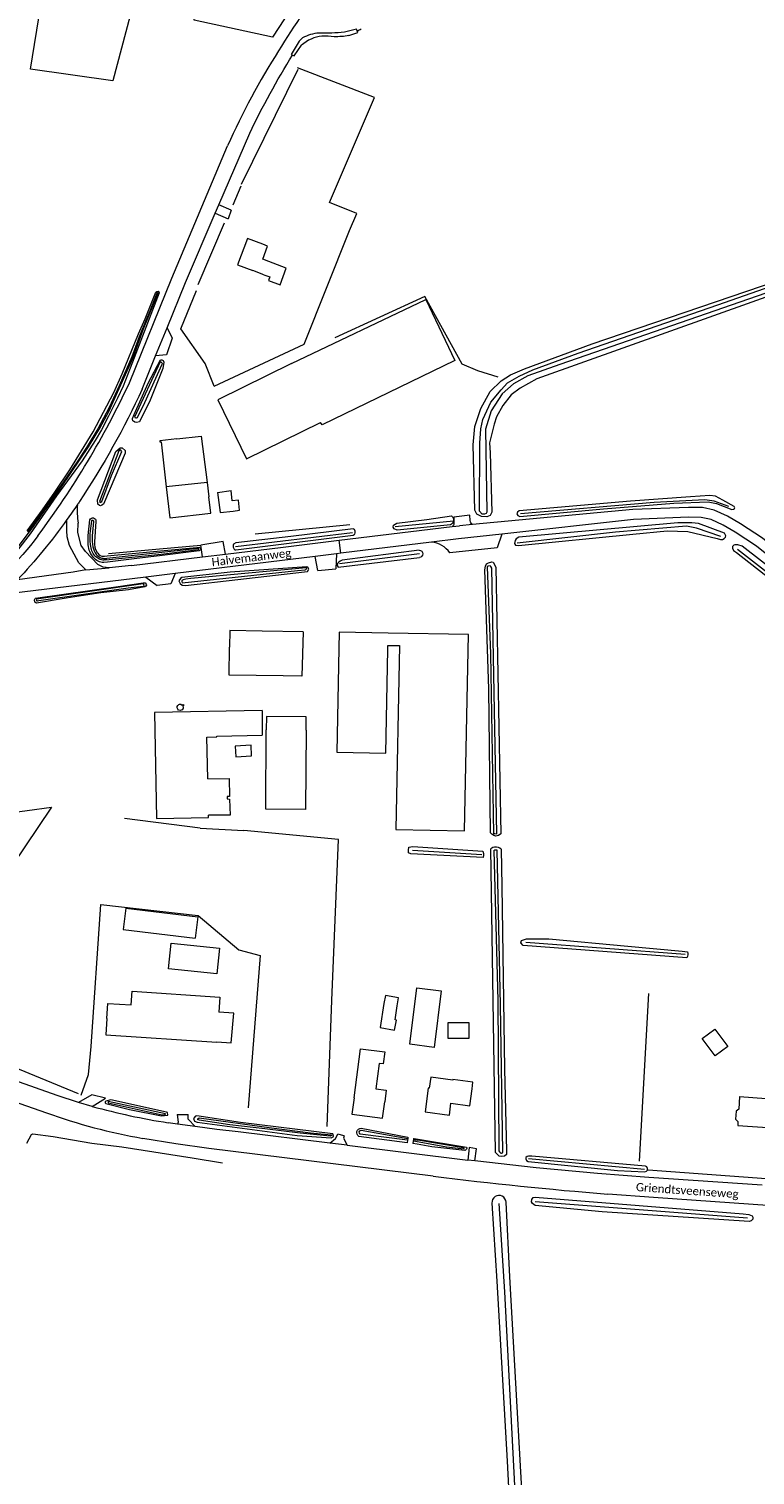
# Model space of a CAD drawing. Extents: x 177628 to 188968, y 384226 to 390673.
# Tile 323 of 393: x 185276 to 185496, y 385068 to 385507. Entities that reach past the tile are written whole.
import ezdxf

# ---------------------------------------------------------------- set-up
doc = ezdxf.new("R2010")
doc.units = 0
for name, color, linetype, lineweight in [('B01_D', 14, 'Continuous', 9), ('B01_F', 14, 'Continuous', 9), ('B01_T', 14, 'Continuous', 9), ('B02_D', 14, 'Continuous', 9), ('B02_F', 14, 'Continuous', 9), ('B02_T', 14, 'Continuous', 9), ('B03_F', 14, 'Continuous', 9), ('B04_F', 14, 'Continuous', 9), ('B07_D', 14, 'Continuous', 9), ('B11_S', 14, 'Continuous', 9), ('B14_F', 14, 'Continuous', 9), ('T02_F', 253, 'RASTER', 9), ('T03_F', 253, 'Continuous', 9), ('T04_F', 253, 'HAAG', 9), ('T04_T', 253, 'HAAG', 9), ('T05_F', 253, 'Continuous', 9), ('T07_F', 253, 'Continuous', 9), ('T09_F', 253, 'Continuous', 9), ('T09_T', 253, 'Continuous', 9), ('T22_F', 253, 'Continuous', 9), ('V00_F', 8, 'Continuous', 9), ('V00_T', 8, 'Continuous', 9), ('V06_F', 8, 'Continuous', 9), ('V06_T', 8, 'Continuous', 9), ('W01_F', 253, 'Continuous', 9), ('Z06', 7, 'Continuous', 9)]:
    doc.layers.add(name, color=color, linetype=linetype, lineweight=lineweight)
doc.styles.add('Legend', font='calibri.ttf')
doc.linetypes.add('HAAG', pattern='A,4,-1,[5,TOPOCAD.SHX,S=0.35,R=0,X=-0.35,Y=-0.35],-1', length=6)
doc.linetypes.add('RASTER', pattern='A,4,-1,[4,TOPOCAD.SHX,S=0.5,R=0,X=-0.5,Y=0],-1', length=6)

msp = doc.modelspace()

# ---------------------------------------------------------------- linework, layer by layer
at = {"layer": 'B01_D', "linetype": 'Continuous'}
for points in [[(185299.224, 385206.53), (185299.537, 385211.083), (185306.576, 385210.606), (185306.863, 385214.836), (185333.604, 385213.023), (185333.294, 385208.446)], [(185374.372, 385182.33), (185376.351, 385197.311), (185383.752, 385196.335), (185383.267, 385192.657), (185381.993, 385192.825), (185380.974, 385185.077), (185384.199, 385184.653), (185383.737, 385181.101)]]:
    msp.add_lwpolyline(points, dxfattribs=at)
at = {"layer": 'B01_F', "linetype": 'Continuous'}
for points in [[(185346.972, 385432.738), (185348.734, 385432.078), (185348.336, 385431.018), (185351.862, 385429.696), (185353.751, 385434.736), (185348.488, 385436.784)], [(185358.857, 385324.092), (185358.518, 385310.64)], [(185336.446, 385310.9), (185336.477, 385319.48)], [(185491.647, 385182.743), (185491.391, 385178.933)]]:
    msp.add_lwpolyline(points, dxfattribs=at)
at = {"layer": 'B01_T', "linetype": 'Continuous'}
for points in [[(185346.61, 385441.999), (185341.931, 385443.771), (185338.91, 385435.789), (185343.581, 385434.021)], [(185348.488, 385436.784), (185346.614, 385437.486), (185348.103, 385441.458), (185346.61, 385441.999)], [(185346.972, 385432.738), (185343.581, 385434.021)], [(185320.52, 385382.79), (185315.327, 385382.2), (185315.364, 385381.88), (185315.689, 385381.917), (185317.25, 385368.173)], [(185320.52, 385382.79), (185327.933, 385383.632), (185329.72, 385369.511)], [(185317.25, 385368.173), (185318.319, 385358.761), (185330.836, 385360.182), (185330.268, 385365.181)], [(185329.72, 385369.511), (185330.268, 385365.181)], [(185346.45, 385324.307), (185336.564, 385324.478), (185336.477, 385319.48)], [(185358.857, 385324.092), (185346.45, 385324.307)], [(185332.682, 385199.408), (185337.059, 385199.066), (185337.862, 385208.155)], [(185299.224, 385206.53), (185298.887, 385201.538), (185332.672, 385199.253), (185332.682, 385199.408)], [(185410.278, 385185.069), (185410.541, 385187.128), (185404.45, 385187.904), (185404.43, 385187.746), (185397.695, 385188.604), (185397.272, 385185.291), (185396.945, 385185.333), (185396, 385178.071)], [(185491.141, 385175.203), (185491.053, 385173.894), (185501.585, 385173.186), (185502.282, 385183.659), (185506.545, 385183.371), (185506.883, 385188.359)], [(185374.372, 385182.33), (185373.719, 385177.372), (185383.083, 385176.138), (185383.737, 385181.101)], [(185396, 385178.071), (185403.362, 385177.126), (185403.825, 385180.736), (185409.629, 385179.974), (185410.278, 385185.069)], [(185491.391, 385178.933), (185490.559, 385178.341), (185490.4, 385175.9), (185491.141, 385175.203)]]:
    msp.add_lwpolyline(points, dxfattribs=at)
at = {"layer": 'B02_D', "linetype": 'Continuous'}
for points in [[(185346.416, 385300.218), (185313.675, 385299.571), (185314.302, 385267.357), (185330.115, 385267.665), (185330.103, 385268.296)], [(185329.886, 385279.406), (185329.639, 385292.063), (185332.662, 385292.122), (185332.657, 385292.395)]]:
    msp.add_lwpolyline(points, dxfattribs=at)
at = {"layer": 'B02_F', "linetype": 'Continuous'}
for points in [[(185332.852, 385366.457), (185333.666, 385360.364), (185337.637, 385360.847)], [(185337.297, 385363.998), (185336.963, 385367.097)], [(185304.943, 385240.022), (185304.164, 385233.55), (185326.066, 385230.913)]]:
    msp.add_lwpolyline(points, dxfattribs=at)
at = {"layer": 'B02_T', "linetype": 'Continuous'}
for points in [[(185355.366, 385405.737), (185332.938, 385394.692)], [(185332.938, 385394.692), (185341.721, 385376.705), (185364.203, 385387.75)], [(185384.743, 385323.721), (185369.878, 385324.009), (185369.782, 385319.01)], [(185384.671, 385319.972), (185388.172, 385319.905), (185387.089, 385264.014), (185407.985, 385263.61), (185409.141, 385323.248), (185384.743, 385323.721)], [(185369.782, 385319.01), (185369.176, 385287.466), (185384.042, 385287.178), (185384.647, 385318.72)], [(185384.647, 385318.72), (185384.671, 385319.972)]]:
    msp.add_lwpolyline(points, dxfattribs=at)
at = {"layer": 'B03_F', "linetype": 'Continuous'}
msp.add_lwpolyline([(185321.852, 385300.263), (185321.468, 385300.192), (185321.037, 385300.318), (185320.757, 385300.593), (185320.593, 385300.976), (185320.605, 385301.392), (185320.759, 385301.696), (185321.079, 385301.951), (185321.332, 385302.081), (185321.529, 385302.096), (185321.714, 385302.059), (185322.145, 385301.799), (185322.439, 385301.973), (185322.597, 385301.679), (185322.336, 385301.519), (185322.404, 385301.169), (185322.382, 385300.823), (185322.326, 385300.643), (185322.142, 385300.419), (185321.852, 385300.263)], dxfattribs=at)
at = {"layer": 'B04_F', "linetype": 'Continuous'}
for points in [[(185390.619, 385169.453), (185390.513, 385168.679)], [(185390.699, 385170.036), (185390.619, 385169.453)], [(185390.745, 385170.37), (185390.699, 385170.036)], [(185392.361, 385169.225), (185392.227, 385168.45)], [(185392.448, 385169.734), (185392.361, 385169.225)], [(185392.499, 385170.027), (185392.448, 385169.734)]]:
    msp.add_lwpolyline(points, dxfattribs=at)
at = {"layer": 'B07_D', "linetype": 'Continuous'}
msp.add_lwpolyline([(185329.72, 385369.511), (185317.25, 385368.173)], dxfattribs=at)
at = {"layer": 'B11_S', "linetype": 'Continuous'}
for points in [[(185352.792, 385310.707), (185336.446, 385310.9)], [(185358.518, 385310.64), (185352.792, 385310.707)], [(185337.862, 385208.155), (185333.294, 385208.446)], [(185491.647, 385182.743), (185499.749, 385182.199), (185499.857, 385183.804), (185501.61, 385183.686), (185502.319, 385194.238), (185502.577, 385194.221), (185502.785, 385197.293), (185507.467, 385196.976)]]:
    msp.add_lwpolyline(points, dxfattribs=at)
at = {"layer": 'B14_F', "linetype": 'Continuous'}
for points in [[(185355.366, 385405.737), (185396.233, 385425.161), (185405.045, 385406.593), (185364.639, 385387.106), (185364.203, 385387.75)], [(185332.852, 385366.457), (185336.963, 385367.097)], [(185337.637, 385360.847), (185339.564, 385361.081), (185339.227, 385364.206), (185337.297, 385363.998)], [(185346.416, 385300.218), (185346.471, 385292.663)], [(185359.775, 385294.189), (185359.802, 385298.241), (185347.713, 385298.323), (185347.686, 385294.271)], [(185332.657, 385292.395), (185346.471, 385292.663)], [(185359.775, 385294.189), (185359.611, 385270.046), (185347.522, 385270.128), (185347.686, 385294.271)], [(185343.244, 385286.404), (185343.045, 385289.632), (185338.272, 385289.342), (185338.471, 385286.114), (185343.244, 385286.404)], [(185329.886, 385279.406), (185336.436, 385279.506), (185336.469, 385274.039), (185335.808, 385273.997), (185335.795, 385273.26), (185336.502, 385273.241), (185336.707, 385268.33), (185330.103, 385268.296)], [(185304.943, 385240.022), (185326.845, 385237.385), (185326.066, 385230.913)], [(185317.933, 385221.643), (185318.744, 385229.404), (185333.475, 385227.87), (185332.664, 385220.109), (185317.933, 385221.643)], [(185387.536, 385210.34), (185387.932, 385212.779), (185383.897, 385213.473), (185383.478, 385211.039)], [(185400.856, 385214.859), (185398.725, 385197.715), (185391.311, 385198.637), (185393.442, 385215.78), (185400.856, 385214.859)], [(185383.478, 385211.039), (185382.315, 385203.71), (185386.711, 385202.938), (185387.279, 385205.965), (185386.839, 385206.046), (185387.536, 385210.34)], [(185402.973, 385200.365), (185402.969, 385205.282), (185409.281, 385205.288), (185409.285, 385200.371), (185402.973, 385200.365)], [(185480.27, 385200.356), (185484.109, 385203.21), (185488.004, 385197.97), (185484.165, 385195.116), (185480.27, 385200.356)]]:
    msp.add_lwpolyline(points, dxfattribs=at)
at = {"layer": 'T02_F', "linetype": 'RASTER'}
for points in [[(185311.933, 385521.049), (185308.963, 385521.593), (185301.025, 385491.752), (185275.961, 385495.212), (185282.927, 385537.871), (185286.631, 385563.489)], [(185363.799, 385526.817), (185349.537, 385504.961), (185325.737, 385510.154), (185326.972, 385517.811)], [(185331.869, 385398.826), (185359.196, 385411.604), (185372.954, 385446.179), (185375.191, 385451.386), (185366.901, 385454.679), (185380.591, 385486.634), (185357.154, 385495.68)], [(185357.333, 385495.136), (185340.012, 385460.158)], [(185339.996, 385459.624), (185337.548, 385453.877)], [(185326.987, 385429.727), (185334.969, 385448.533)], [(185418.2, 385401.555), (185411.977, 385403.542), (185407.304, 385405.512), (185395.955, 385426.105), (185368.574, 385413.53)], [(185327.535, 385264.38), (185340.9, 385263.625)], [(185291.432, 385183.139), (185293.619, 385189.464), (185294.469, 385197.946), (185297.395, 385241.171), (185327.018, 385237.851), (185339.359, 385227.337), (185345.878, 385225.654), (185342.205, 385179.351)], [(185239.487, 385204.698), (185290.502, 385183.636)]]:
    msp.add_lwpolyline(points, dxfattribs=at)
at = {"layer": 'T03_F', "linetype": 'Continuous'}
msp.add_lwpolyline([(185274.892, 385168.55), (185276.301, 385171.166), (185276.683, 385171.385), (185282.879, 385170.565), (185294.642, 385168.586), (185303.712, 385167.471), (185325.127, 385164.098), (185334.394, 385162.604)], dxfattribs=at)
at = {"layer": 'T04_F', "linetype": 'HAAG'}
for points in [[(185316.225, 385404.256), (185312.357, 385394.527), (185309.126, 385388.015)], [(185299.746, 385347.928), (185315.224, 385349.35), (185327.804, 385350.437)], [(185267.526, 385268.748), (185282.324, 385270.817), (185250.234, 385223.151), (185247.106, 385224.733)], [(185327.535, 385264.38), (185304.588, 385267.306)], [(185366.179, 385173.652), (185367.6, 385211.945), (185369.657, 385260.931), (185340.9, 385263.625)], [(185463.946, 385214.111), (185461.101, 385163.051)]]:
    msp.add_lwpolyline(points, dxfattribs=at)
at = {"layer": 'T04_T', "linetype": 'HAAG'}
msp.add_lwpolyline([(185463.828, 385160.472), (185499.727, 385157.82)], dxfattribs=at)
at = {"layer": 'T05_F', "linetype": 'Continuous'}
for points in [[(185331.869, 385398.826), (185329.105, 385405.746), (185321.725, 385416.224), (185326.429, 385427.899)], [(185373.078, 385356.631), (185344.303, 385353.809)]]:
    msp.add_lwpolyline(points, dxfattribs=at)
at = {"layer": 'T07_F', "linetype": 'Continuous'}
for points in [[(185488.348, 385362.204), (185483.877, 385363.867), (185481.061, 385364.301), (185465.697, 385363.49), (185424.96, 385360.046)], [(185404.59, 385357.804), (185386.927, 385356.049)], [(185338.279, 385350.034), (185373.887, 385354.357)], [(185485.975, 385353.122), (185478.509, 385355.677), (185475.516, 385356.296), (185453.858, 385354.374), (185423.986, 385351.113)], [(185595.395, 385300.828), (185587.195, 385302.991), (185572.194, 385307.399), (185558.264, 385311.048), (185542.456, 385316.135), (185531.982, 385319.856), (185524.632, 385323.749), (185520.536, 385326.33), (185515.667, 385329.94), (185490.985, 385349.143)], [(185394.26, 385347.845), (185369.927, 385344.745)], [(185392.134, 385257.665), (185413.284, 385256.338)], [(185426.573, 385229.699), (185475.037, 385226.072)], [(185462.726, 385160.553), (185427.47, 385163.76)], [(185429.493, 385150.807), (185493.992, 385145.827)], [(185417.063, 384858.893), (185422.298, 384892.217), (185426.649, 384918.407), (185429.112, 384935.484), (185429.687, 384943.201), (185429.276, 384958.719), (185428.783, 384969.31), (185425.827, 385013.481), (185423.282, 385064.466), (185420.244, 385123.332), (185418.519, 385150.261)]]:
    msp.add_lwpolyline(points, dxfattribs=at)
at = {"layer": 'T09_F', "linetype": 'Continuous'}
for points in [[(185509.859, 385429.54), (185429.971, 385401.063), (185424.893, 385398.207), (185422.173, 385396.179), (185419.654, 385392.967), (185417.654, 385389.457), (185417.004, 385387.316), (185415.6, 385381.613), (185415.826, 385378.504), (185416.258, 385360.503), (185415.804, 385359.471), (185414.795, 385359.076), (185413.093, 385359.171), (185411.771, 385359.9), (185411.144, 385361.072), (185410.603, 385381.025), (185411.076, 385386.589), (185412.911, 385392.019), (185415.745, 385397.194), (185419.168, 385400.459), (185421.978, 385402.319), (185426.263, 385404.107), (185446.761, 385411.686), (185507.797, 385432.458)], [(185274.925, 385354.786), (185279.63, 385361.251), (185283.421, 385366.636), (185287.942, 385373.365), (185295.039, 385384.979), (185301.346, 385396.945), (185303.912, 385402.586), (185308.832, 385414.769), (185310.837, 385419.282), (185314.123, 385427.425), (185314.443, 385427.664), (185314.797, 385427.692), (185315.136, 385427.234), (185307.011, 385406.159)], [(185307.011, 385406.159), (185304.117, 385398.85), (185302.422, 385395.222), (185299.75, 385389.727), (185297.528, 385385.536), (185295.643, 385382.256), (185291.739, 385376.12), (185283.925, 385365.434), (185275.897, 385353.907), (185272.023, 385348.953)], [(185309.126, 385388.015), (185308.241, 385387.813), (185307.746, 385387.877), (185307.292, 385388.139), (185307.146, 385388.316), (185306.963, 385388.712), (185306.979, 385389.026), (185307.485, 385390.231), (185311.735, 385399.787), (185315.485, 385406.836), (185315.965, 385406.872), (185316.324, 385406.664), (185316.582, 385406.137), (185316.225, 385404.256)], [(185298.165, 385362.985), (185297.697, 385362.586), (185297.316, 385362.454), (185296.95, 385362.484), (185296.479, 385362.889), (185296.376, 385364.245), (185301.971, 385378.97), (185303.204, 385380.047), (185303.897, 385380.053), (185304.756, 385379.239), (185304.79, 385378.497), (185298.483, 385363.646), (185298.165, 385362.985)], [(185471.669, 385363.232), (185482.025, 385363.598), (185484.587, 385363.101), (185489.281, 385361.302), (185489.732, 385361.399), (185490.122, 385361.608), (185490.2, 385361.865), (185489.936, 385362.226), (185486.512, 385364.201), (185484.299, 385365.387), (185482.537, 385365.594), (185476.743, 385365.154), (185458.482, 385363.866), (185424.605, 385360.908), (185424.076, 385360.554), (185423.92, 385360.04), (185424.189, 385359.538), (185424.792, 385359.214), (185450.277, 385361.491), (185471.669, 385363.232)], [(185293.554, 385353.36), (185294.054, 385358.222)], [(185295.855, 385357.703), (185295.452, 385351.451)], [(185403.734, 385356.678), (185387.539, 385355.029), (185386.579, 385355.397), (185386.286, 385355.945), (185386.362, 385356.573), (185387.434, 385357.204), (185396.488, 385358.284)], [(185396.488, 385358.284), (185403.982, 385359.409)], [(185459.18, 385353.774), (185469.606, 385354.818), (185475.876, 385354.607), (185484.768, 385352.538), (185485.776, 385352.232), (185486.443, 385352.226), (185486.985, 385352.455), (185487.354, 385352.894), (185487.438, 385353.301), (185487.059, 385354.124), (185479.096, 385357.052), (185477.089, 385357.307), (185472.852, 385357.216), (185424.481, 385352.857), (185423.682, 385352.43), (185423.41, 385351.923), (185423.198, 385350.964), (185423.474, 385350.448), (185424.382, 385350.33), (185459.18, 385353.774)], [(185355.154, 385353.118), (185338.43, 385351.209), (185337.71, 385350.787), (185337.595, 385350.447), (185337.662, 385349.834), (185337.913, 385349.227), (185338.159, 385349.043), (185338.416, 385349.013), (185374.065, 385353.47), (185374.44, 385353.67), (185374.64, 385353.851), (185374.738, 385354.256), (185374.733, 385354.717), (185374.471, 385355.207), (185374.136, 385355.418), (185355.154, 385353.118)], [(185299.323, 385347.261), (185316.637, 385348.822), (185326.584, 385349.792), (185327.476, 385349.814), (185327.629, 385349.564), (185327.681, 385349.246), (185327.611, 385349.064), (185327.306, 385348.78), (185316.044, 385347.295)], [(185394.218, 385348.942), (185370.753, 385345.921), (185370.205, 385345.628), (185369.772, 385345.338), (185369.322, 385344.862), (185369.197, 385344.326), (185369.536, 385343.802), (185394.302, 385346.728)], [(185597.272, 385300.811), (185597.09, 385301.378), (185596.864, 385301.8), (185596.332, 385302.119), (185595.016, 385302.322), (185592.652, 385302.567), (185555.116, 385313.172), (185533.165, 385320.817), (185526.828, 385323.527), (185492.43, 385350.174), (185491.133, 385350.568), (185490.228, 385350.567), (185489.874, 385350.438), (185489.455, 385350.093), (185489.493, 385349.57), (185489.822, 385348.841), (185490.696, 385348.222), (185501.45, 385339.844), (185517.756, 385326.949)], [(185299.373, 385345.276), (185298.262, 385345.164)], [(185298.53, 385347.086), (185299.323, 385347.261)], [(185316.044, 385347.295), (185307.517, 385346.334), (185299.373, 385345.276)], [(185415.887, 385262.953), (185415.331, 385306.786), (185414.187, 385342.996), (185414.321, 385344.066), (185414.649, 385344.77), (185415.243, 385345.087), (185416.324, 385345.372), (185416.65, 385345.311), (185417.48, 385343.758), (185419.019, 385262.701)], [(185359.266, 385342.316), (185360.239, 385342.461), (185360.641, 385343.182), (185360.469, 385343.54), (185359.976, 385343.867), (185336.745, 385342.221), (185322.042, 385340.624), (185321.578, 385340.314), (185321.136, 385339.603), (185321.465, 385338.802), (185322.1, 385338.284), (185323.164, 385338.231), (185339.004, 385340.067), (185359.266, 385342.316)], [(185286.851, 385334.323), (185278.397, 385332.892), (185277.807, 385332.858), (185277.299, 385333.176), (185277.176, 385333.693), (185277.194, 385333.813), (185277.414, 385334.265), (185277.545, 385334.34), (185302.65, 385337.899), (185310.207, 385339.033), (185310.86, 385338.994), (185311.156, 385338.554), (185311.257, 385338.264), (185311.096, 385337.976), (185310.769, 385337.788), (185305.811, 385336.904), (185297.329, 385335.979), (185286.851, 385334.323)], [(185419.019, 385262.701), (185418.347, 385262.154), (185417.94, 385262.013), (185417.456, 385261.938), (185416.864, 385262.116), (185416.305, 385262.569), (185415.887, 385262.953)], [(185413.619, 385255.478), (185391.678, 385256.561), (185390.934, 385256.835), (185390.938, 385257.647), (185391.032, 385258.618), (185392.275, 385258.839), (185413.514, 385257.353), (185413.76, 385256.697), (185413.758, 385256.2), (185413.619, 385255.478)], [(185419.108, 385258.005), (185418.736, 385258.292), (185418.308, 385258.547), (185417.672, 385258.626), (185417.111, 385258.628), (185416.584, 385258.51), (185415.954, 385258.105)], [(185419.108, 385258.005), (185419.321, 385246.785), (185420.111, 385191.123), (185420.786, 385166.231), (185420.747, 385165.095), (185420.181, 385164.616), (185419.374, 385164.478), (185418.56, 385164.572), (185417.392, 385165.768), (185415.954, 385258.105)], [(185475.612, 385224.892), (185425.771, 385228.723), (185425.091, 385229.551), (185425.356, 385230.169), (185426.845, 385230.726), (185433.61, 385230.768), (185457.682, 385228.508), (185474.167, 385226.988)], [(185474.167, 385226.988), (185475.759, 385226.792), (185475.852, 385226.264), (185475.843, 385225.924), (185475.808, 385225.357), (185475.612, 385224.892)], [(185315.79, 385176.849), (185317.79, 385177.046), (185317.661, 385177.86), (185317.309, 385177.995), (185300.43, 385181.71), (185298.867, 385181.342), (185298.692, 385181.094), (185298.738, 385180.866), (185298.893, 385180.596), (185306.05, 385178.764), (185315.79, 385176.849)], [(185357.09, 385170.894), (185367.453, 385170.14), (185368.009, 385170.459), (185368.168, 385170.698), (185368.008, 385171.198), (185367.896, 385171.429), (185339.801, 385174.881), (185326.54, 385176.93), (185326.165, 385176.736), (185325.573, 385176.037), (185325.844, 385175.306), (185326.62, 385174.948), (185357.09, 385170.894)], [(185376.518, 385173.154), (185390.745, 385170.37)], [(185390.513, 385168.679), (185375.837, 385170.639)], [(185393.586, 385168.268), (185392.227, 385168.45)], [(185392.499, 385170.027), (185392.658, 385169.996)], [(185392.658, 385169.996), (185408.614, 385167.337), (185408.719, 385167.08), (185408.556, 385166.775), (185408.286, 385166.473), (185408.031, 385166.327), (185398.006, 385167.486)], [(185398.006, 385167.486), (185393.586, 385168.268)], [(185454.451, 385160.285), (185462.84, 385159.854), (185463.325, 385160.057), (185463.631, 385160.387), (185463.639, 385160.892), (185463.444, 385161.326), (185463.028, 385161.549), (185428.412, 385164.634), (185427.416, 385164.659), (185427.018, 385164.501), (185426.639, 385164.169), (185426.636, 385163.759), (185426.861, 385163.268), (185427.337, 385163.003), (185454.451, 385160.285)], [(185449.855, 385147.707), (185429.418, 385149.653), (185428.615, 385150.222), (185428.298, 385150.744), (185428.445, 385151.476), (185428.855, 385152.002), (185429.488, 385152.11), (185492.761, 385147.051), (185494.433, 385146.869), (185495.444, 385146.487), (185495.668, 385146.069), (185495.654, 385145.447), (185495.136, 385144.978), (185494.537, 385144.735), (185449.855, 385147.707)], [(185417.85, 385126.56), (185420.943, 385071.88), (185423.76, 385016.484), (185427.515, 384960.725), (185427.356, 384938.713), (185422.259, 384902.5), (185418.239, 384876.6), (185415.612, 384858.202)], [(185418.348, 384859.505), (185427.519, 384911.952), (185431.245, 384937.468), (185431.527, 384942.435), (185431.368, 384952.81), (185429.08, 384991.951), (185426.899, 385036.216), (185421.73, 385127.87)]]:
    msp.add_lwpolyline(points, dxfattribs=at)
at = {"layer": 'T09_F', "linetype": 'Continuous', "extrusion": (0, 0, -1)}
for centre, radius, start, end in [((-185294.926, 385357.864), 0.943, 22.29384, 189.85729), ((-185403.007, 385358.119), 1.614, 191.25169, 243.23346), ((-185403.007, 385358.122), 1.615, 127.15116, 191.35384), ((-185310.011, 385352.059), 16.509, 354.78571, 4.51881), ((-185299.079, 385350.604), 5.508, 315.39866, 359.52777), ((-185394.178, 385347.832), 1.111, 92.06956, 263.58488), ((-185298.279, 385349.049), 3.885, 270.25066, 323.48309), ((-185376.589, 385171.785), 1.371, 303.257, 87.04494)]:
    msp.add_arc(centre, radius, start, end, dxfattribs=at)
at = {"layer": 'T09_F', "linetype": 'Continuous'}
for centre, radius, start, end in [((185300.24, 385350.89), 4.82, 173.31957, 211.25814), ((185298.606, 385349.958), 2.941, 212.24994, 251.51701), ((185298.312, 385349.298), 2.223, 253.30895, 275.61458)]:
    msp.add_arc(centre, radius, start, end, dxfattribs=at)
at = {"layer": 'T09_T', "linetype": 'Continuous'}
for points in [[(185421.73, 385127.87), (185420.617, 385150.603)], [(185416.313, 385150.36), (185417.85, 385126.56)]]:
    msp.add_lwpolyline(points, dxfattribs=at)
msp.add_arc((185418.464, 385150.497), 2.155, 2.8208, 183.64208, dxfattribs=at)
at = {"layer": 'T22_F', "linetype": 'Continuous'}
for points in [[(185337.036, 385452.338), (185336.129, 385449.737)], [(185334.56, 385351.624), (185327.804, 385350.437)], [(185363.41, 385342.733), (185368.835, 385343.29)], [(185318.619, 385338.665), (185314.501, 385338.241)], [(185298.771, 385182.246), (185294.663, 385183.245)], [(185320.619, 385177.267), (185323.915, 385177.336)], [(185371.391, 385170.821), (185369.409, 385171.255)], [(185411.58, 385166.843), (185409.382, 385167.209)]]:
    msp.add_lwpolyline(points, dxfattribs=at)
at = {"layer": 'V00_F', "linetype": 'Continuous'}
for points in [[(185375.33, 385506.925), (185375.173, 385507.411), (185371.433, 385506.508)], [(185372.814, 385505.464), (185375.489, 385506.416), (185375.33, 385506.925)], [(185358.729, 385504.766), (185358.467, 385504.601), (185357.682, 385503.738), (185355.234, 385499.738), (185355.67, 385499.531)], [(185355.67, 385499.531), (185356.165, 385499.296), (185358.433, 385502.556)], [(185332.151, 385451.415), (185336.129, 385449.737)], [(185337.036, 385452.338), (185333.274, 385454.021)], [(185317.508, 385416.589), (185319.066, 385413.481), (185317.346, 385408.355), (185314.041, 385408.017)], [(185409.737, 385357.974), (185409.565, 385359.624), (185404.723, 385359.002), (185404.738, 385357.031)], [(185419.305, 385353.861), (185417.895, 385349.673), (185403.473, 385348.127)], [(185306.699, 385344.315), (185299.863, 385343.594)], [(185363.41, 385342.733), (185362.542, 385347.06)], [(185369.045, 385347.857), (185368.835, 385343.29)], [(185311.062, 385340.75), (185314.501, 385338.241)], [(185319.942, 385341.838), (185318.619, 385338.665)], [(185294.663, 385183.245), (185290.575, 385180.965)], [(185294.782, 385179.75), (185298.771, 385182.246)], [(185320.619, 385177.267), (185320.923, 385174.936), (185320.704, 385174.36)], [(185326.039, 385173.603), (185323.963, 385175.898), (185323.915, 385177.336)], [(185366.996, 385168.595), (185368.756, 385169.985), (185369.409, 385171.255)], [(185371.391, 385170.821), (185371.19, 385170.05), (185372.249, 385167.95)], [(185409.382, 385167.209), (185408.967, 385163.441)], [(185411.161, 385163.174), (185411.58, 385166.843)]]:
    msp.add_lwpolyline(points, dxfattribs=at)
for centre, radius, start, end in [((185365.921, 385494.193), 11.226, 96.64593, 131.83958), ((185364.386, 385494.687), 11.558, 93.18792, 119.30265), ((185363.957, 385467.115), 38.234, 83.35591, 89.0038), ((185397.328, 385344.062), 7.368, 33.48606, 85.02509)]:
    msp.add_arc(centre, radius, start, end, dxfattribs=at)
at = {"layer": 'V00_F', "linetype": 'Continuous', "extrusion": (0, 0, -1)}
for centre, radius, start, end in [((-185365.797, 385555.391), 49.207, 263.42263, 272.39194), ((-185368.313, 385532.503), 27.411, 260.54874, 269.85766), ((-185411.171, 385357.943), 1.434, 303.18012, 1.22226), ((-185403.555, 385357.092), 1.185, 182.96941, 236.54697)]:
    msp.add_arc(centre, radius, start, end, dxfattribs=at)
at = {"layer": 'V00_T', "linetype": 'Continuous'}
for points in [[(185306.063, 385399.886), (185319.009, 385431.676), (185335.926, 385471.966)], [(185333.274, 385454.021), (185342.66, 385475.799)], [(185317.508, 385416.589), (185323.086, 385430.38), (185332.151, 385451.415)], [(185332.151, 385451.415), (185333.274, 385454.021)], [(185314.041, 385408.017), (185317.508, 385416.589)], [(185309.952, 385397.907), (185314.041, 385408.017)], [(185335.337, 385347.777), (185352.86, 385349.896)], [(185352.86, 385349.896), (185369.846, 385351.95)], [(185370.329, 385348.014), (185369.846, 385351.95)], [(185306.699, 385344.315), (185328.295, 385346.926)], [(185362.542, 385347.06), (185319.942, 385341.838)], [(185328.295, 385346.926), (185335.337, 385347.777)], [(185369.045, 385347.857), (185362.542, 385347.06)], [(185370.329, 385348.014), (185369.045, 385347.857)], [(185311.062, 385340.75), (185270.15, 385335.735)], [(185292.789, 385342.953), (185288.96, 385342.28), (185272.014, 385339.921)], [(185292.789, 385342.953), (185299.863, 385343.594)], [(185319.942, 385341.838), (185311.062, 385340.75)], [(185290.575, 385180.965), (185284.084, 385183.034), (185270.889, 385187.701)], [(185268.694, 385182.015), (185280.84, 385177.766)], [(185294.782, 385179.75), (185290.575, 385180.965)], [(185320.704, 385174.36), (185317.862, 385174.79)], [(185326.039, 385173.603), (185320.704, 385174.36)], [(185366.996, 385168.595), (185339.18, 385172.011), (185332.604, 385172.76), (185326.039, 385173.603)], [(185330.188, 385166.932), (185320.15, 385168.342), (185310.15, 385170.004)], [(185372.249, 385167.95), (185366.996, 385168.595)], [(185398.419, 385158.499), (185330.188, 385166.932)], [(185372.249, 385167.95), (185408.967, 385163.441)], [(185411.161, 385163.174), (185408.967, 385163.441)], [(185448.378, 385159.359), (185429.753, 385161.101), (185411.161, 385163.174)], [(185498.546, 385155.752), (185463.991, 385158.156), (185456.182, 385158.728), (185448.378, 385159.359)], [(185541.949, 385146.692), (185465.491, 385152.021), (185451.54, 385153.072)]]:
    msp.add_lwpolyline(points, dxfattribs=at)
for centre, radius, start, end in [((185639.71, 385323.208), 338.602, 143.73365, 148.3581), ((185368.346, 385523.84), 18.301, 292.43614, 296.74794), ((185537.367, 385382.322), 220.487, 147.484, 156.01014), ((185066.048, 385511.763), 264.808, 323.23438, 335.00851), ((185341.954, 385349.318), 182.112, 250.39199, 259.94237), ((185348.493, 385373.501), 201.058, 254.50576, 261.23692), ((185553.443, 386413.221), 1264.263, 262.956666, 265.376795)]:
    msp.add_arc(centre, radius, start, end, dxfattribs=at)
at = {"layer": 'V00_T', "linetype": 'Continuous', "extrusion": (0, 0, -1)}
for centre, radius, start, end in [((-185568.654, 385367.34), 250.672, 25.63726, 31.82628), ((-185075.969, 385506.165), 257.814, 204.82884, 213.52383), ((-185142.517, 385461.974), 177.929, 213.8736, 215.66038), ((-185143.146, 385461.625), 177.212, 213.51396, 213.89327), ((-185140.645, 385463.304), 180.225, 215.65703, 223.20455), ((-185212.428, 385401.74), 81.694, 216.39811, 236.56258)]:
    msp.add_arc(centre, radius, start, end, dxfattribs=at)
at = {"layer": 'V06_F', "linetype": 'Continuous'}
for points in [[(185614.79, 385315.02), (185608.896, 385312.667), (185605.375, 385311.372), (185601.352, 385310.55), (185597.096, 385310.079), (185591.036, 385310.446), (185585.234, 385311.252), (185573.256, 385314.135), (185537.001, 385325.174), (185532.876, 385326.88), (185527.417, 385329.912), (185521.198, 385334.212), (185514.544, 385339.752), (185498.575, 385352.547), (185491.862, 385357.003), (185487.985, 385359.256), (185483.928, 385361.136), (185480.323, 385361.876), (185476.046, 385361.966), (185459.117, 385361.287), (185410.386, 385356.743)], [(185292.789, 385342.953), (185290.71, 385345.135), (185287.872, 385350.386), (185287.163, 385353.027), (185287.006, 385354.896), (185287.082, 385358.245)], [(185616.22, 385312.98), (185611.499, 385310.625), (185610, 385309.877), (185606.197, 385308.478), (185601.818, 385307.584), (185597.172, 385307.069), (185590.738, 385307.458), (185584.676, 385308.3), (185572.468, 385311.239), (185535.989, 385322.346), (185531.57, 385324.174), (185525.831, 385327.36), (185519.382, 385331.82), (185512.646, 385337.428), (185496.803, 385350.121), (185490.278, 385354.455), (185486.597, 385356.592), (185482.984, 385358.268), (185479.987, 385358.882), (185476.074, 385358.964), (185459.337, 385358.293), (185419.305, 385353.861)], [(185299.863, 385343.594), (185298.045, 385343.727), (185296.421, 385344.624), (185292.693, 385348.581), (185291.371, 385350.392), (185290.334, 385354.325), (185290.521, 385357.126)], [(185419.305, 385353.861), (185406.15, 385352.405)], [(185410.386, 385356.743), (185406.495, 385356.38)], [(185328.295, 385346.926), (185327.804, 385350.437)], [(185335.337, 385347.777), (185334.56, 385351.624)]]:
    msp.add_lwpolyline(points, dxfattribs=at)
at = {"layer": 'V06_T', "linetype": 'Continuous'}
for points in [[(185369.846, 385351.95), (185404.208, 385356.104)], [(185404.208, 385356.104), (185406.495, 385356.38)], [(185397.967, 385351.402), (185370.329, 385348.014)], [(185406.15, 385352.405), (185397.967, 385351.402)]]:
    msp.add_lwpolyline(points, dxfattribs=at)
msp.add_arc((185312.005, 385361.012), 21.833, 175.29422, 190.25239, dxfattribs=at)
at = {"layer": 'W01_F', "linetype": 'Continuous'}
for points in [[(185502.248, 385428.039), (185436.916, 385405.382), (185427.221, 385401.951), (185422.832, 385399.546), (185419.415, 385396.453), (185416.125, 385391.314), (185414.369, 385385.789), (185414.768, 385360.531), (185414.565, 385360.121), (185414.095, 385359.87), (185413.381, 385359.85), (185412.57, 385360.805), (185412.675, 385381.504), (185412.963, 385385.822), (185413.528, 385388.719), (185415.957, 385394.001), (185419.142, 385397.755), (185421.038, 385399.855), (185424.564, 385401.892), (185428.741, 385403.779), (185442.537, 385408.868), (185485.007, 385423.595), (185513.057, 385433.453)], [(185306.38, 385405.721), (185307.319, 385407.881), (185310.383, 385416.278), (185314.715, 385426.981), (185314.71, 385427.141), (185314.65, 385427.227), (185314.563, 385427.264), (185314.452, 385427.211), (185314.377, 385427.114), (185312.437, 385422.148), (185309.066, 385413.868), (185306.782, 385407.715), (185302.994, 385398.968), (185299.935, 385392.326), (185296.456, 385385.868), (185293.56, 385380.953), (185290.769, 385376.729), (185286.72, 385370.77), (185282.87, 385365.242), (185279.098, 385359.901), (185275.045, 385354.386)], [(185271.935, 385349.599), (185276.59, 385355.697), (185285.416, 385368.205), (185293.668, 385380.329), (185297.021, 385386.04), (185299.889, 385391.287), (185302.474, 385396.971), (185306.38, 385405.721)], [(185310.616, 385393.768), (185308.391, 385389.183), (185308.152, 385389.068), (185307.946, 385389.124), (185307.744, 385389.552), (185315.533, 385406.298), (185315.981, 385405.858), (185315.923, 385405.389), (185310.616, 385393.768)], [(185300.613, 385371.66), (185303.721, 385378.994), (185303.366, 385379.422), (185302.856, 385379.173), (185296.939, 385363.718), (185297.183, 385363.445), (185297.684, 385363.71), (185300.613, 385371.66)], [(185294.393, 385356.36), (185294.591, 385357.805)], [(185295.122, 385357.691), (185294.737, 385353.267)], [(185315.773, 385347.749), (185327.026, 385349.099), (185327.224, 385349.266), (185327.118, 385349.413), (185299.16, 385346.406)], [(185298.255, 385346.432), (185299.16, 385346.406)], [(185298.852, 385345.957), (185315.773, 385347.749)], [(185417.791, 385262.665), (185417.348, 385283.933), (185416.237, 385343.518), (185416.006, 385343.949), (185415.738, 385344.139), (185415.149, 385344.101), (185414.893, 385343.853), (185415.915, 385317.444), (185416.801, 385262.7)], [(185357.188, 385342.713), (185359.484, 385342.942), (185359.768, 385343.072), (185360.001, 385343.369), (185359.855, 385343.623), (185324.771, 385340.327), (185323.178, 385340.143), (185322.369, 385339.94), (185322.058, 385339.685), (185321.993, 385339.419), (185322.115, 385339.054), (185357.188, 385342.713)], [(185305.694, 385337.49), (185310.349, 385338.026), (185310.508, 385338.205), (185310.414, 385338.521), (185310.332, 385338.626), (185310.226, 385338.696), (185277.818, 385334.018), (185277.733, 385333.861), (185277.921, 385333.533), (185278.116, 385333.536), (185278.49, 385333.642), (185305.694, 385337.49)], [(185417.791, 385262.665), (185417.516, 385262.59), (185417.187, 385262.624), (185416.801, 385262.7)], [(185416.901, 385257.558), (185417.207, 385257.755), (185417.467, 385257.809), (185417.712, 385257.781), (185417.895, 385257.706)], [(185416.901, 385257.558), (185418.073, 385211.995), (185418.373, 385166.844), (185418.412, 385166.216), (185418.567, 385165.891), (185418.979, 385165.536), (185419.258, 385165.5), (185419.518, 385165.638), (185419.669, 385165.979), (185418.877, 385210.594), (185417.895, 385257.706)], [(185316.033, 385177.199), (185316.487, 385177.143), (185317.037, 385177.438), (185317.026, 385177.494), (185299.606, 385181.195), (185299.604, 385180.792), (185316.033, 385177.199)], [(185336.578, 385174.129), (185327.277, 385175.535), (185326.909, 385175.662), (185326.852, 385175.946), (185327.258, 385176.305), (185349.23, 385173.251), (185361.174, 385171.693), (185367.541, 385171.055), (185367.568, 385170.86), (185367.112, 385170.661), (185358.033, 385171.645), (185347.237, 385172.932), (185336.578, 385174.129)], [(185390.619, 385169.453), (185376.245, 385171.334)], [(185376.518, 385172.49), (185390.699, 385170.036)], [(185393.069, 385169.132), (185392.361, 385169.225)], [(185392.448, 385169.734), (185393.787, 385169.502)], [(185393.069, 385169.132), (185402.502, 385167.422)], [(185402.502, 385167.422), (185407.823, 385166.84), (185407.85, 385166.94), (185407.608, 385167.139), (185393.787, 385169.502)]]:
    msp.add_lwpolyline(points, dxfattribs=at)
at = {"layer": 'W01_F', "linetype": 'Continuous', "extrusion": (0, 0, -1)}
for centre, radius, start, end in [((-185294.869, 385357.805), 0.278, 359.96251, 204.27121), ((-185304.303, 385352.333), 10.215, 347.13132, 4.43445), ((-185392.277, 385346.414), 98.388, 3.90996, 5.80187), ((-185299.357, 385350.528), 5.035, 314.59265, 354.6407), ((-185299.844, 385351.951), 6.423, 295.00134, 308.76479), ((-185298.385, 385349.974), 4.044, 263.36994, 288.09734), ((-185376.604, 385171.859), 0.636, 304.34704, 82.22791)]:
    msp.add_arc(centre, radius, start, end, dxfattribs=at)
at = {"layer": 'W01_F', "linetype": 'Continuous'}
for centre, radius, start, end in [((185308.952, 385352.482), 14.236, 176.83773, 190.05536), ((185300.489, 385351.108), 5.665, 191.31899, 218.67345), ((185298.24, 385349.295), 2.776, 218.45549, 246.47489), ((185298.6, 385349.802), 3.388, 244.32039, 264.15302)]:
    msp.add_arc(centre, radius, start, end, dxfattribs=at)

# ---------------------------------------------------------------- texts
at = {"layer": 'Z06', "linetype": 'Continuous', "style": 'Legend'}
for s, rotation, p in [('Halvemaanweg', 6.94741, (185331.233, 385344.023)), ('Griendtsveenseweg', 355.98783, (185460.036, 385154.017))]:
    msp.add_text(s, height=2.5, rotation=rotation, dxfattribs=at).set_placement(p)

doc.saveas('drawing.dxf')
